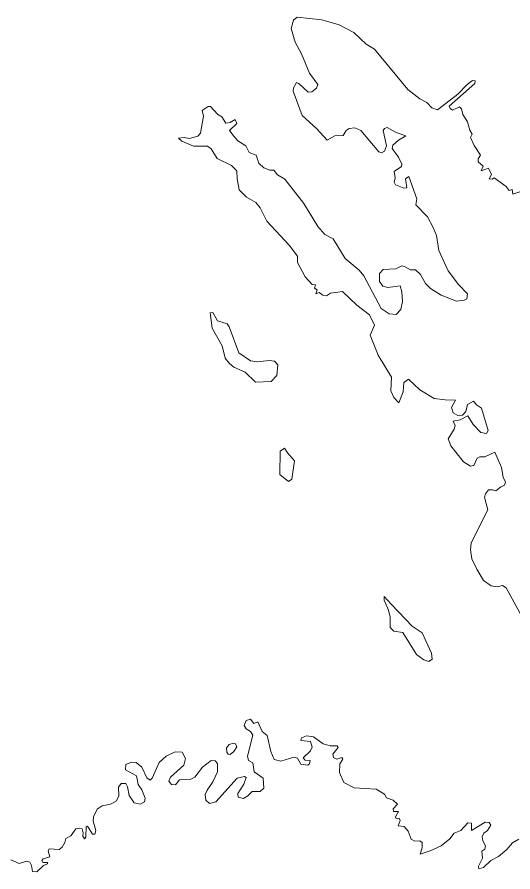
# Model space of a CAD drawing. Extents: x 369010 to 739155, y 6377141 to 6616555.
# Drawn here: x 471283 to 472785, y 6533474 to 6536062 of the extents above; entities that cross this region are included whole.
import ezdxf

# ---------------------------------------------------------------- set-up
doc = ezdxf.new("R2010")
doc.units = 0
doc.header["$LTSCALE"] = 40
doc.layers.add('1', color=7, linetype='Continuous', lineweight=13)

msp = doc.modelspace()

# ---------------------------------------------------------------- linework, layer by layer
at = {"layer": '1'}
for points in [[(472818.45, 6535536.42), (472785.02, 6535525.83), (472782.37, 6535539.9), (472773.93, 6535537.25), (472764.17, 6535548.67), (472728.09, 6535575.65), (472721.96, 6535571.18), (472712.69, 6535571.68), (472720.14, 6535585.41), (472710.87, 6535604.28), (472688.36, 6535596), (472694.49, 6535610.07), (472679.59, 6535623.64), (472680.09, 6535633.08), (472686.38, 6535644.17), (472667.35, 6535672.8), (472656.26, 6535697.46), (472662.05, 6535707.55), (472654.11, 6535719.47), (472646.99, 6535744.3), (472632.92, 6535767.14), (472629.78, 6535783.85), (472623.65, 6535790.14), (472602.14, 6535779.55), (472594.52, 6535785.18), (472591.88, 6535791.8), (472669.5, 6535860.65), (472670.82, 6535868.59), (472662.55, 6535869.42), (472646.16, 6535858), (472618.36, 6535828.04), (472556.13, 6535781.2), (472539.08, 6535787.49), (472524.02, 6535803.38), (472502.67, 6535813.97), (472466.92, 6535842.61), (472365.47, 6535964.25), (472339.98, 6535979.81), (472302.91, 6536015.06), (472258.39, 6536038.4), (472206.25, 6536053.79), (472131.28, 6536061.73), (472120.36, 6536052.13), (472113.74, 6536027.31), (472125.15, 6535985.44), (472144.19, 6535950.18), (472168.85, 6535891.59), (472194.34, 6535857.5), (472189.54, 6535846.58), (472175.47, 6535835.16), (472164.38, 6535834.16), (472136.57, 6535860.65), (472129.13, 6535863.79), (472119.86, 6535847.9), (472119.03, 6535837.47)], [(472119.03, 6535837.47), (472146.84, 6535763.83), (472190.03, 6535724.1), (472222.14, 6535688.85), (472245.15, 6535702.09), (472270.3, 6535703.42), (472279.57, 6535718.48), (472288.84, 6535724.6), (472306.38, 6535726.42), (472324.09, 6535718.48), (472378.71, 6535654.1), (472387.15, 6535650.46), (472395.59, 6535655.75), (472401.71, 6535672.47), (472391.62, 6535718.48), (472396.42, 6535724.6), (472404.36, 6535727.25), (472431.67, 6535712.19), (472460.8, 6535702.59), (472438.29, 6535689.35), (472421.57, 6535674.29), (472419.42, 6535663.7), (472438.29, 6535638.21), (472448.38, 6535617.02), (472447.06, 6535609.41), (472425.54, 6535594.02)], [(472425.54, 6535594.02), (472428.19, 6535574.65), (472425.05, 6535562.24), (472429.52, 6535554.3), (472454.18, 6535543.71), (472463.45, 6535544.7), (472459.97, 6535572.01), (472470.07, 6535579.45), (472493.57, 6535511.93), (472491.42, 6535493.39), (472525.84, 6535457.15), (472543.38, 6535424.54), (472553.64, 6535400.21), (472561.09, 6535355.2), (472570.69, 6535332.85), (472589.23, 6535293.46), (472620.67, 6535252.42), (472647.49, 6535223.79), (472645.33, 6535208.39), (472637.39, 6535204.42), (472614.38, 6535201.77), (472567.22, 6535220.31), (472535.44, 6535239.67), (472520.71, 6535255.56), (472505.32, 6535282.87), (472490.26, 6535296.61), (472474.37, 6535296.61), (472456.82, 6535306.7), (472448.05, 6535308.52), (472430.84, 6535300.08), (472392.44, 6535297.44), (472381.36, 6535285.19), (472380.86, 6535261.36), (472390.62, 6535247.62), (472406.51, 6535242.82), (472443.09, 6535248.11), (472448.88, 6535229.58), (472450.2, 6535201.28), (472445.41, 6535176.12), (472431.67, 6535161.23), (472409.66, 6535163.87), (472385.82, 6535179.27), (472333.69, 6535278.57), (472319.62, 6535295.61), (472277.25, 6535331.36), (472240.18, 6535390.94), (472215.52, 6535403.69), (472194, 6535428.02), (472151.64, 6535497.7), (472094.21, 6535571.01), (472071.7, 6535584.25), (472060.28, 6535598.49), (472048.86, 6535598.49), (472030.32, 6535604.94), (472015.76, 6535620), (472006.99, 6535643.84), (471986.13, 6535652.28), (471976.04, 6535671.64), (471951.38, 6535687.03), (471939.46, 6535701.6), (471926.72, 6535718.81), (471948.23, 6535739.99), (471943.93, 6535751.91), (471928.04, 6535743.14), (471915.63, 6535740.82), (471903.21, 6535759.85), (471890.14, 6535768.29), (471869.29, 6535791.13), (471861.34, 6535790.64), (471844.13, 6535778.89), (471847.77, 6535762), (471838.83, 6535710.86), (471830.89, 6535701.1), (471804.9, 6535694.15), (471789.51, 6535697.62), (471771.47, 6535694.98), (471782.07, 6535686.2), (471817.65, 6535670.81), (471859.69, 6535671.14), (471870.61, 6535663.2), (471888.65, 6535633.74), (471932.84, 6535612.89), (471948.23, 6535596.17), (471949.22, 6535572.01), (471955.35, 6535538.91), (471977.86, 6535516.4), (472006.49, 6535500.01), (472019.07, 6535484.12), (472039.75, 6535444.4), (472106.78, 6535371.25), (472132.44, 6535338.15), (472132.77, 6535319.12), (472155.77, 6535275.92), (472176.46, 6535252.09), (472186.56, 6535250.76), (472183.58, 6535241), (472191.85, 6535235.7), (472188.38, 6535224.28), (472197.65, 6535227.76), (472209.07, 6535220.31)], [(472209.07, 6535220.31), (472220.49, 6535218.16), (472232.07, 6535226.1), (472268.65, 6535231.4), (472311.84, 6535189.53), (472351.07, 6535160.4), (472365.63, 6535129.45), (472352.56, 6535098.5), (472376.39, 6535038.09), (472416.94, 6534971.39), (472415.61, 6534930.51), (472424.39, 6534910.65), (472438.95, 6534893.77), (472452.19, 6534926.87), (472454.34, 6534956), (472468.91, 6534965.77), (472503, 6534933.16), (472546.2, 6534907.51), (472580.13, 6534902.71), (472610.91, 6534902.21), (472598.99, 6534880.2), (472604.29, 6534863.81), (472618.52, 6534855.87), (472632.09, 6534856.37), (472642.69, 6534867.79), (472647.15, 6534888.97), (472666.02, 6534898.74), (472674.46, 6534888.47), (472689.85, 6534878.38), (472710.05, 6534810.69), (472705.08, 6534801.42), (472688.03, 6534804.07), (472664.2, 6534828.89), (472648.31, 6534854.88), (472625.31, 6534842.46), (472603.79, 6534838.49), (472609.92, 6534825.75), (472607.27, 6534813.83), (472588.73, 6534785.2), (472596.68, 6534763.52), (472635.4, 6534715.85), (472656.59, 6534702.28), (472666.35, 6534704.43), (472676.45, 6534726.12), (472684.39, 6534730.09), (472699.78, 6534730.09), (472730.73, 6534744.49), (472750.1, 6534697.81), (472755.06, 6534669.51), (472763.01, 6534654.12), (472759.37, 6534644.85), (472747.12, 6534639.23), (472732.89, 6534627.31), (472722.79, 6534630.79), (472710.87, 6534630.29), (472701.61, 6534618.87), (472698.96, 6534608.77), (472709.55, 6534569.88), (472658.91, 6534469.75), (472656.59, 6534449.06), (472661.06, 6534421.42), (472675.46, 6534390.31), (472695.81, 6534356.54), (472718.82, 6534340.49), (472737.52, 6534337.35), (472753.57, 6534341.15), (472764.33, 6534333.54), (472830.04, 6534213.71)], [(472502.83, 6533568.58), (472487.44, 6533567.59), (472476.69, 6533573.38), (472467.58, 6533597.54), (472455.83, 6533611.45), (472437.13, 6533613.6), (472443.58, 6533630.15), (472440.77, 6533637.1), (472431.17, 6533636.11), (472429.68, 6533640.41), (472438.12, 6533656.96), (472423.72, 6533656.96), (472422.07, 6533664.9), (472434.98, 6533679.47), (472422.57, 6533691.22), (472402.37, 6533698.17), (472395.92, 6533709.42), (472370.27, 6533724.32), (472303.73, 6533728.62), (472272.78, 6533744.68), (472259.88, 6533774.63), (472261.03, 6533801.44), (472269.64, 6533815.35), (472266.83, 6533820.64), (472251.93, 6533815.35), (472241.67, 6533820.64), (472239.52, 6533830.9), (472255.57, 6533850.6), (472252.43, 6533856.06), (472231.57, 6533856.06), (472210.22, 6533861.36), (472180.76, 6533882.71), (472159.91, 6533885.52), (472144.85, 6533879.56), (472142.2, 6533872.11), (472171.66, 6533868.8), (472176.96, 6533851.76), (472172.16, 6533840.5), (472149.65, 6533819.65), (472156.1, 6533812.2), (472170.5, 6533811.54), (472169.01, 6533801.44), (472163.55, 6533797.14), (472142.2, 6533799.79), (472132.11, 6533817.99), (472120.85, 6533821.31), (472082.29, 6533808.89), (472061.93, 6533814.19), (472051.17, 6533838.35), (472040.58, 6533886.51), (472025.52, 6533898.76), (472012.12, 6533928.72), (471999.87, 6533923.42), (471990.27, 6533936.33), (471976.86, 6533932.03), (471970.41, 6533916.97), (471976.86, 6533906.87), (471989.77, 6533898.76), (471997.22, 6533888.17), (471981.17, 6533823.95), (471983.81, 6533811.04), (471996.72, 6533804.59), (472000.86, 6533777.28), (472028.17, 6533757.59), (472030.82, 6533727.63), (472019.73, 6533717.87), (471995.57, 6533717.87), (471982.16, 6533703.96), (471968.75, 6533696.52), (471952.2, 6533700.32), (471951.71, 6533711.58), (471969.91, 6533739.88), (471977.36, 6533759.74), (471971.57, 6533762.88), (471950.05, 6533758.08), (471884.84, 6533686.42), (471865.48, 6533681.62), (471854.89, 6533691.72), (471852.24, 6533708.27), (471859.02, 6533721.67), (471875.57, 6533746.83), (471889.97, 6533776.78), (471890.47, 6533802.44), (471883.02, 6533810.05), (471870.78, 6533811.54), (471845.12, 6533790.69), (471821.46, 6533761.23), (471809.7, 6533754.94), (471775.44, 6533752.79), (471762.7, 6533737.73), (471750.29, 6533738.22), (471742.84, 6533748.98), (471748.14, 6533761.23), (471788.35, 6533797.64), (471793.15, 6533817.5), (471782.89, 6533836.7), (471762.04, 6533837.86), (471734.23, 6533824.45), (471712.88, 6533805.25), (471692.03, 6533757.59)], [(471692.03, 6533757.59), (471686.07, 6533752.12), (471675.98, 6533759.08), (471660.42, 6533791.18), (471643.87, 6533805.75), (471629.47, 6533806.74), (471612.75, 6533799.29), (471611.26, 6533782.74), (471644.86, 6533765.03), (471649.66, 6533738.88), (471660.92, 6533722.17), (471670.52, 6533697.67), (471668.53, 6533686.42), (471656.12, 6533678.81), (471637.91, 6533683.61), (471622.35, 6533705.62), (471617.55, 6533731.27), (471612.26, 6533741.53), (471598.36, 6533742.03), (471589.75, 6533730.77), (471590.91, 6533702.97), (471583.29, 6533688.57), (471565.75, 6533678.81), (471540.59, 6533674.5), (471526.03, 6533664.08), (471514.78, 6533640.57), (471513.78, 6533628.16), (471521.23, 6533599.36), (471518.58, 6533588.61), (471511.14, 6533588.61), (471496.57, 6533612.11), (471492.43, 6533611.61), (471491.27, 6533579.01), (471486.97, 6533574.21), (471481.68, 6533582.15), (471483.33, 6533591.92), (471480.02, 6533604.16), (471470.92, 6533606.81), (471460.82, 6533604.66), (471445.76, 6533583.31), (471430.2, 6533574.7), (471427.56, 6533562.95), (471419.61, 6533549.05), (471410.01, 6533541.6), (471380.06, 6533543.59), (471376.75, 6533537.3), (471382.04, 6533519.59)], [(472802.56, 6533573.38), (472783.86, 6533561.63), (472766.65, 6533541.93), (472741.49, 6533520.42), (472718.49, 6533508.17), (472696.14, 6533487.32), (472682.24, 6533483.01), (472680.59, 6533491.62), (472693.33, 6533515.62), (472690.68, 6533536.47), (472700.45, 6533542.93), (472701.94, 6533552.53), (472693.99, 6533568.08), (472691.84, 6533579.83), (472696.64, 6533591.09), (472708.39, 6533599.7), (472718.49, 6533615.25), (472713.19, 6533623.2), (472700.94, 6533624.36), (472659.73, 6533599.7), (472659.24, 6533621.71), (472648.48, 6533622.2), (472627.62, 6533599.7), (472606.77, 6533591.59), (472593.86, 6533574.54), (472567.71, 6533552.53), (472534.45, 6533537.63), (472503.99, 6533528.03), (472510.45, 6533547.23), (472510.45, 6533562.79), (472502.83, 6533568.58)], [(471382.04, 6533519.59), (471361.85, 6533513.63), (471357.55, 6533508.34), (471360.69, 6533502.38), (471375.09, 6533503.04), (471374.59, 6533498.24), (471362.84, 6533493.28), (471342.49, 6533474.08), (471329.74, 6533475.24), (471326.93, 6533493.28), (471321.63, 6533504.03), (471311.54, 6533506.68), (471289.03, 6533499.23), (471264.37, 6533510.99)]]:
    msp.add_lwpolyline(points, dxfattribs=at)
for points in [[(471925.39, 6535124.48), (471919.43, 6535133.09), (471890.47, 6535142.69), (471875.57, 6535167.18), (471867.47, 6535166.52), (471874.09, 6535120.51), (471904.54, 6535066.23), (471913.48, 6535029.15), (471926.05, 6535013.6), (471939.46, 6535002.51), (471973.55, 6534986.95), (472005.33, 6534956.5), (472052.83, 6534958.65), (472069.88, 6534977.18), (472072.86, 6535009.13), (472062.43, 6535020.22), (472046.21, 6535022.53), (472009.8, 6535018.06), (471989.77, 6535021.04), (471955.02, 6535045.54)], [(472102.48, 6534743.16), (472092.88, 6534756.57), (472079.48, 6534747.3), (472078.98, 6534677.13), (472105.63, 6534655.61), (472114.89, 6534663.22), (472123, 6534718.67)], [(472416.94, 6534283.23), (472395.42, 6534308.22), (472394.76, 6534296.63), (472408.5, 6534266.18), (472413.46, 6534245.16), (472413.46, 6534214.05), (472424.39, 6534203.12), (472451.86, 6534198.82), (472493.24, 6534132.12), (472514.92, 6534116.23), (472530.81, 6534111.1), (472540.24, 6534118.38), (472538.09, 6534135.76), (472509.79, 6534197.33), (472479.33, 6534218.35)], [(471945.09, 6533861.52), (471938.14, 6533863.67), (471925.72, 6533859.54), (471917.28, 6533849.94), (471918.44, 6533836.7), (471922.74, 6533830.57), (471928.54, 6533829.41), (471939.29, 6533838.19), (471948.23, 6533853.08)]]:
    msp.add_lwpolyline(points, close=True, dxfattribs=at)

doc.saveas('drawing.dxf')
